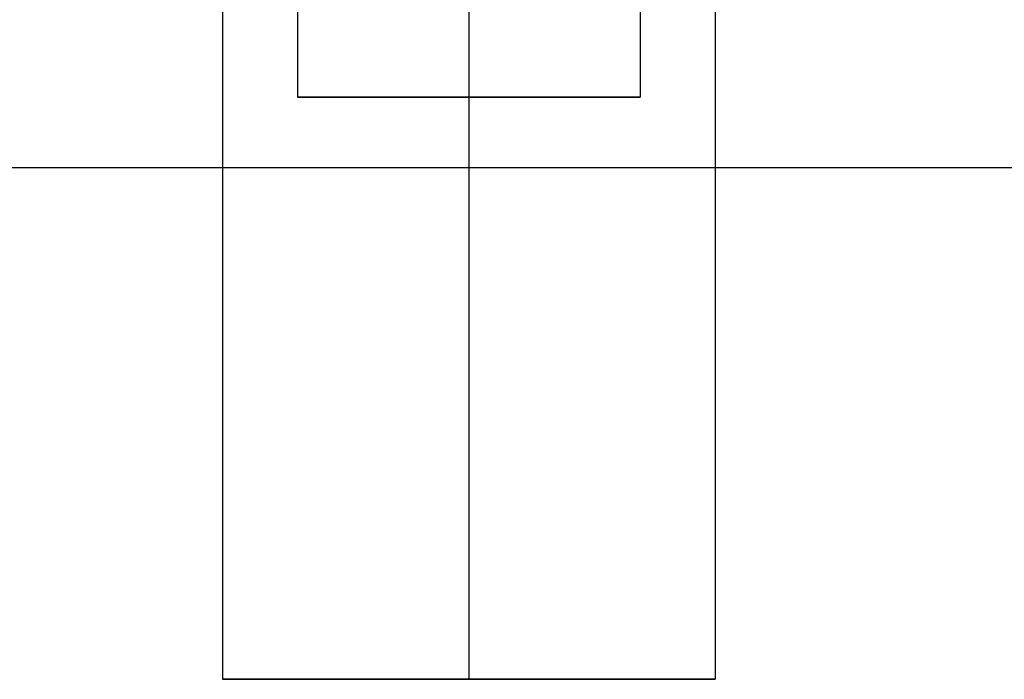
# Model space of a CAD drawing. Header units: millimetres. Extents: x -646 to 654, y -203 to 198.
# Tile 523 of 656: x 79.06 to 89.05, y 89.34 to 96.04. Entities that reach past the tile are written whole.
import ezdxf

# ---------------------------------------------------------------- set-up
doc = ezdxf.new("R2010")
doc.units = ezdxf.units.MM
doc.layers.add('Default', color=7, linetype='Continuous', true_color=0x000000)

msp = doc.modelspace()

# ---------------------------------------------------------------- linework, layer by layer
at = {"layer": 'Default', "color": 9, "true_color": 0xbebcba}
for p, q in [((85.3561, 97.685, 881.3222), (85.3543, 95.25, 881.3222)), ((83.6156, 97.134, 879.5836), (83.6156, 95.25, 879.5836)), ((81.877, 96.5847, 881.3222), (81.877, 95.25, 881.3222)), ((83.6156, 96.0353, 883.0608), (83.6156, 95.25, 883.0608)), ((85.3543, 95.25, 881.3222), (81.877, 95.25, 881.3222)), ((83.6156, 95.25, 883.0608), (83.6156, 95.25, 879.5836))]:
    msp.add_line(p, q, dxfattribs=at)
at = {"layer": 'Default'}
for p, q in [((81.1156, 89.3403, 881.3222), (86.1156, 89.3403, 881.3222)), ((83.6156, 89.3403, 878.8222), (83.6156, 89.3403, 883.8222))]:
    msp.add_line(p, q, dxfattribs=at)
at = {"layer": 'Default', "color": 9, "true_color": 0xbebcba, "extrusion": (0, -1, 0)}
for start, end in [(90, 270), (270, 0), (0, 90)]:
    msp.add_arc((83.6156, 881.3222, -95.25), 1.7386, start, end, dxfattribs=at)
at = {"layer": 'Default'}
for points in [[(81.1156, 134.3403, 881.3222), (81.1156, 111.8403, 881.3222), (81.1156, 89.3403, 881.3222)], [(83.6156, 134.3403, 883.8222), (83.6156, 111.8403, 883.8222), (83.6156, 89.3403, 883.8222)], [(83.6156, 134.3403, 878.8222), (83.6156, 111.8403, 878.8222), (83.6156, 89.3403, 878.8222)], [(86.1156, 134.3403, 881.3222), (86.1156, 111.8403, 881.3222), (86.1156, 89.3403, 881.3222)], [(643.6156, 94.5307, 771.8222), (326.3656, 94.5307, 771.8222), (9.1156, 94.5307, 771.8222)], [(506.6156, 94.5307, 780.8222), (257.8656, 94.5307, 780.8222), (9.1156, 94.5307, 780.8222)]]:
    msp.add_open_spline(points, degree=2, dxfattribs=at)
msp.add_rational_spline([(86.1156, 89.3403, 881.3222), (86.1156, 89.3403, 883.8222), (83.6156, 89.3403, 883.8222), (81.1156, 89.3403, 883.8222), (81.1156, 89.3403, 881.3222), (81.1156, 89.3403, 878.8222), (83.6156, 89.3403, 878.8222), (86.1156, 89.3403, 878.8222), (86.1156, 89.3403, 881.3222)], [1, 0.707106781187, 1, 0.707106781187, 1, 0.707106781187, 1, 0.707106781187, 1], degree=2, knots=[0, 0, 0, 5.497787, 5.497787, 10.995574, 10.995574, 16.493361, 16.493361, 21.991149, 21.991149, 21.991149], dxfattribs=at)

doc.saveas('drawing.dxf')
